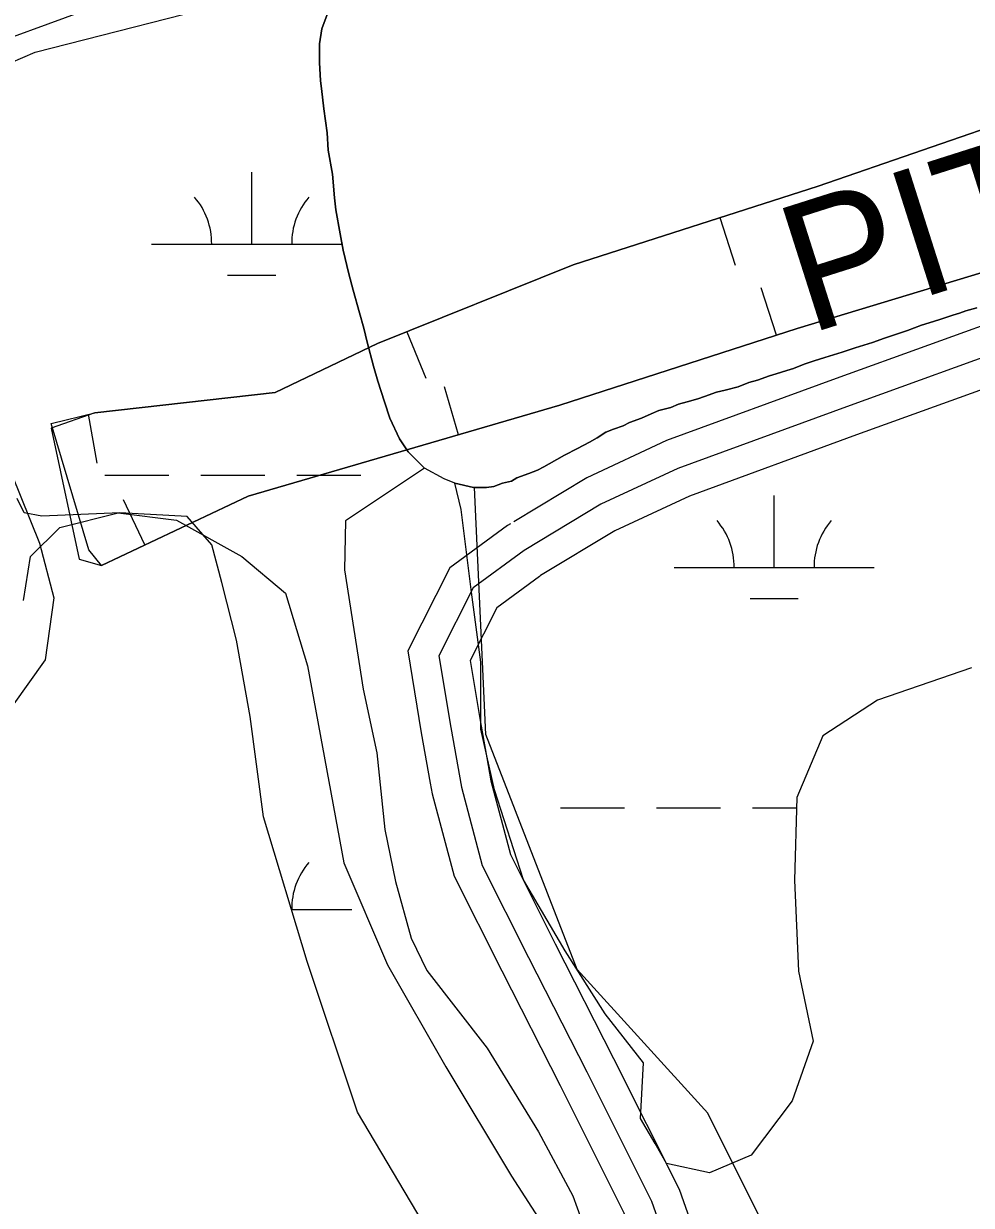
# Model space of a CAD drawing. Extents: x 3297772 to 3335630, y 634068 to 659439.
# Drawn here: x 3329113 to 3329587, y 649039 to 649630 of the extents above; entities that cross this region are included whole.
import ezdxf

# ---------------------------------------------------------------- set-up
doc = ezdxf.new("R2010")
doc.units = 0
for name, color, linetype in [('V-BORW-IDEN', 7, 'Continuous'), ('V-BORW-LINE', 7, 'Continuous'), ('V-LEVE-TOET', 7, 'Continuous'), ('V-ROAD-CNTR', 7, 'Continuous'), ('V-SITE-VEGE', 7, 'Continuous'), ('V-TOPO-SHOR', 7, 'Continuous'), ('V-WETL-SWMP', 7, 'Continuous')]:
    doc.layers.add(name, color=color, linetype=linetype)

msp = doc.modelspace()

# ---------------------------------------------------------------- linework, layer by layer
at = {"layer": 'V-BORW-LINE'}
for p, q in [((3329461.13, 649532.51), (3329468.78, 649508.71)), ((3329489.42, 649473.68), (3329481.75, 649497.48)), ((3329304.72, 649475.47), (3329314.06, 649452.28)), ((3329330.44, 649423.94), (3329323.41, 649447.93)), ((3329145.41, 649434.3), (3329149.74, 649409.68)), ((3329173.7, 649368.82), (3329163.04, 649391.44))]:
    msp.add_line(p, q, dxfattribs=at)
for points in [[(3329897.89, 649666.83), (3329861.31, 649628.56), (3329702.86, 649538.63), (3329499.71, 649477), (3329381.13, 649438.79), (3329225.38, 649393.16), (3329152.06, 649358.63), (3329145.59, 649366.38), (3329126.89, 649429.49), (3329148.6, 649434.86), (3329238.75, 649445.13), (3329290.01, 649469.55), (3329387.78, 649508.94), (3329510.26, 649548.3), (3329614.54, 649584.28), (3329725.33, 649616.28), (3329789.29, 649630.61)], [(3329789.29, 649630.61), (3329725.33, 649616.28), (3329614.54, 649584.28), (3329510.26, 649548.3), (3329387.78, 649508.94), (3329290.01, 649469.55), (3329238.75, 649445.13), (3329148.6, 649434.86), (3329126.89, 649427.15), (3329140.91, 649361.7), (3329152.06, 649358.63), (3329225.38, 649393.16), (3329381.13, 649438.79), (3329499.71, 649477), (3329702.86, 649538.63), (3329861.31, 649628.56), (3329897.89, 649666.83)]]:
    msp.add_lwpolyline(points, dxfattribs=at)
at = {"layer": 'V-LEVE-TOET'}
msp.add_lwpolyline([(3329170.26, 649645.92), (3329097.11, 649619.02), (3329073.39, 649611.65)], dxfattribs=at)
at = {"layer": 'V-ROAD-CNTR'}
for points in [[(3329765.65, 649508.15), (3329701.77, 649503.77), (3329611.52, 649485.38), (3329519.24, 649452.02), (3329434.43, 649420.99), (3329394.56, 649402.44), (3329358.15, 649380.44)], [(3329772.44, 649493.58), (3329703.79, 649488.88), (3329615.59, 649470.9), (3329524.37, 649437.93), (3329440.18, 649407.13), (3329401.63, 649389.18), (3329363.22, 649365.98), (3329337.86, 649347.46), (3329320.67, 649313.45), (3329326.63, 649277.5), (3329331.99, 649247.68), (3329342.34, 649208.62), (3329365.48, 649162.62), (3329394.64, 649105.36), (3329426.97, 649040.74), (3329447.75, 648981.75)], [(3329739.28, 649476.27), (3329705.81, 649473.98), (3329619.66, 649456.43), (3329529.5, 649423.83), (3329445.93, 649393.26), (3329408.69, 649375.92), (3329371.54, 649353.48), (3329370.98, 649353.08)], [(3329102.41, 649416.07), (3329121.02, 649369.7), (3329128.09, 649342.37), (3329123.91, 649311.36), (3329107.31, 649288.16)], [(3329356.44, 649379.41), (3329354.9, 649378.48), (3329326.1, 649357.44), (3329305.07, 649315.84), (3329311.85, 649274.94), (3329316.38, 649249.78)], [(3329370.98, 649353.08), (3329349.62, 649337.47), (3329336.27, 649311.07), (3329341.41, 649280.05), (3329344.6, 649262.34)], [(3329344.6, 649262.34), (3329346.65, 649250.93), (3329356.44, 649213.97), (3329378.87, 649169.39), (3329408.03, 649112.12), (3329440.81, 649046.62), (3329461.98, 648986.51), (3329477.1, 648938.87), (3329498.37, 648847.42), (3329511.07, 648804.35), (3329527.45, 648738.67), (3329528.07, 648704.2), (3329519.79, 648669.62), (3329507.19, 648620.8), (3329503.93, 648590.89), (3329506.15, 648571.86)], [(3329316.38, 649249.78), (3329317.34, 649244.43), (3329328.24, 649203.28), (3329352.1, 649155.84), (3329381.24, 649098.6), (3329413.14, 649034.87), (3329433.52, 648976.99), (3329448.15, 648930.92), (3329469.35, 648839.77), (3329482.11, 648796.48), (3329497.51, 648734.71), (3329498.01, 648707.47), (3329490.67, 648676.86), (3329477.6, 648626.21), (3329473.74, 648590.77), (3329474.24, 648586.51)]]:
    msp.add_lwpolyline(points, dxfattribs=at)
at = {"layer": 'V-SITE-VEGE'}
for p, q in [((3329584.15, 649485.84), (3329589.57, 649487.47)), ((3329565.71, 649479.88), (3329571.13, 649481.51)), ((3329571.13, 649481.51), (3329577.64, 649483.67)), ((3329577.64, 649483.67), (3329580.9, 649484.76)), ((3329580.9, 649484.76), (3329584.15, 649485.84)), ((3329549.98, 649474.46), (3329554.86, 649476.09)), ((3329554.86, 649476.09), (3329561.91, 649478.8)), ((3329561.91, 649478.8), (3329565.71, 649479.88)), ((3329528.83, 649467.42), (3329537.5, 649470.13)), ((3329537.5, 649470.13), (3329543.47, 649472.3)), ((3329543.47, 649472.3), (3329549.98, 649474.46)), ((3329513.64, 649462.55), (3329522.32, 649465.26)), ((3329522.32, 649465.26), (3329528.83, 649467.42)), ((3329497.91, 649457.13), (3329503.34, 649459.3)), ((3329503.34, 649459.3), (3329508.22, 649460.92)), ((3329508.22, 649460.92), (3329513.64, 649462.55)), ((3329480.01, 649451.17), (3329485.98, 649453.34)), ((3329485.98, 649453.34), (3329489.23, 649454.42)), ((3329489.23, 649454.42), (3329494.66, 649456.05)), ((3329494.66, 649456.05), (3329497.91, 649457.13)), ((3329459.4, 649445.21), (3329463.74, 649446.3)), ((3329463.74, 649446.3), (3329470.25, 649447.92)), ((3329470.25, 649447.92), (3329475.67, 649450.09)), ((3329475.67, 649450.09), (3329480.01, 649451.17)), ((3329440.42, 649439.25), (3329444.76, 649440.34)), ((3329444.76, 649440.34), (3329450.18, 649441.96)), ((3329450.18, 649441.96), (3329453.44, 649443.04)), ((3329453.44, 649443.04), (3329459.4, 649445.21)), ((3329421.98, 649432.21), (3329426.86, 649434.38)), ((3329426.86, 649434.38), (3329430.66, 649436)), ((3329430.66, 649436), (3329436.62, 649437.63)), ((3329436.62, 649437.63), (3329440.42, 649439.25)), ((3329407.88, 649426.79), (3329412.76, 649428.42)), ((3329412.76, 649428.42), (3329416.01, 649430.04)), ((3329416.01, 649430.04), (3329421.98, 649432.21)), ((3329395.94, 649420.29), (3329399.74, 649422.46)), ((3329399.74, 649422.46), (3329404.08, 649425.17)), ((3329404.08, 649425.17), (3329407.88, 649426.79)), ((3329383.47, 649413.79), (3329389.98, 649417.04)), ((3329389.98, 649417.04), (3329395.94, 649420.29)), ((3329375.87, 649409.45), (3329379.67, 649411.62)), ((3329379.67, 649411.62), (3329383.47, 649413.79)), ((3329365.57, 649404.57), (3329369.91, 649406.2)), ((3329369.91, 649406.2), (3329373.16, 649407.83)), ((3329373.16, 649407.83), (3329375.87, 649409.45)), ((3329348.21, 649398.07), (3329352.55, 649399.7)), ((3329352.55, 649399.7), (3329356.89, 649400.78)), ((3329356.89, 649400.78), (3329359.6, 649402.41)), ((3329359.6, 649402.41), (3329365.57, 649404.57)), ((3329344.13, 649274.07), (3329338.45, 649397.53)), ((3329338.45, 649397.53), (3329344.42, 649397.53)), ((3329344.42, 649397.53), (3329348.21, 649398.07)), ((3329389.81, 649156.55), (3329344.13, 649274.07)), ((3329455.07, 649084.73), (3329389.81, 649156.55)), ((3329481.17, 649032.5), (3329455.07, 649084.73))]:
    msp.add_line(p, q, dxfattribs=at)
msp.add_lwpolyline([(3329112.92, 649341.11), (3329116.56, 649362.98), (3329131.13, 649377.55), (3329160.27, 649384.84), (3329189.41, 649381.2), (3329222.2, 649362.98), (3329244.05, 649344.75), (3329254.98, 649308.31), (3329273.19, 649209.91), (3329295.05, 649158.89), (3329324.19, 649107.87), (3329356.97, 649053.21), (3329397.03, 648991.25)], dxfattribs=at)
at = {"layer": 'V-TOPO-SHOR'}
for points in [[(3329421.98, 649432.21), (3329416.01, 649430.04), (3329412.76, 649428.42), (3329407.88, 649426.79), (3329404.08, 649425.17), (3329399.74, 649422.46), (3329395.94, 649420.29), (3329389.98, 649417.04), (3329383.47, 649413.79), (3329379.67, 649411.62), (3329375.87, 649409.45), (3329373.16, 649407.83), (3329369.91, 649406.2), (3329365.57, 649404.57), (3329359.6, 649402.41), (3329356.89, 649400.78), (3329352.55, 649399.7), (3329348.21, 649398.07), (3329344.42, 649397.53), (3329337.91, 649397.53), (3329328.69, 649399.7), (3329323.27, 649401.88), (3329313.51, 649407.3), (3329305.38, 649415.44), (3329301.04, 649421.95), (3329296.16, 649432.26), (3329293.45, 649440.39), (3329290.2, 649450.7), (3329288.04, 649458.29), (3329284.79, 649470.22), (3329283.16, 649477.27), (3329281, 649484.87), (3329277.75, 649496.26), (3329275.58, 649504.39), (3329272.87, 649516.32), (3329271.25, 649524.46), (3329269.08, 649536.39), (3329268.54, 649542.35), (3329267.46, 649554.29), (3329265.3, 649566.22), (3329264.76, 649574.9), (3329263.14, 649586.83), (3329262.06, 649597.13), (3329261.52, 649600.93), (3329260.98, 649610.15), (3329260.98, 649614.48), (3329260.98, 649619.37), (3329262.07, 649626.96), (3329264.78, 649634.01)], [(3329589.57, 649487.47), (3329584.15, 649485.84), (3329580.9, 649484.76), (3329577.64, 649483.67), (3329571.13, 649481.51), (3329565.71, 649479.88), (3329561.91, 649478.8), (3329554.86, 649476.09), (3329549.98, 649474.46), (3329543.47, 649472.3), (3329537.5, 649470.13), (3329528.83, 649467.42), (3329522.32, 649465.26), (3329513.64, 649462.55), (3329508.22, 649460.92), (3329503.34, 649459.3), (3329497.91, 649457.13), (3329494.66, 649456.05), (3329489.23, 649454.42), (3329485.98, 649453.34), (3329480.01, 649451.17), (3329475.67, 649450.09), (3329470.25, 649447.92), (3329463.74, 649446.3), (3329459.4, 649445.21), (3329453.44, 649443.04), (3329450.18, 649441.96), (3329444.76, 649440.34), (3329440.42, 649439.25), (3329436.62, 649437.63), (3329430.66, 649436), (3329426.86, 649434.38), (3329421.98, 649432.21)]]:
    msp.add_lwpolyline(points, dxfattribs=at)
at = {"layer": 'V-WETL-SWMP'}
for p, q in [((3329118.89, 649615.18), (3329278.89, 649656.24)), ((3329264.78, 649634.01), (3329262.07, 649626.96)), ((3329262.07, 649626.96), (3329260.98, 649619.37)), ((3329260.98, 649619.37), (3329260.98, 649614.49)), ((3329106.49, 649609.88), (3329118.89, 649615.18)), ((3329260.98, 649614.49), (3329260.98, 649610.15)), ((3329260.98, 649610.15), (3329261.52, 649600.93)), ((3329261.52, 649600.93), (3329262.06, 649597.13)), ((3329262.06, 649597.13), (3329263.14, 649586.83)), ((3329263.14, 649586.83), (3329264.76, 649574.9)), ((3329264.76, 649574.9), (3329265.3, 649566.22)), ((3329265.3, 649566.22), (3329267.46, 649554.29)), ((3329227.07, 649519.23), (3329227.07, 649555.23)), ((3329267.46, 649554.29), (3329268.55, 649542.36)), ((3329268.55, 649542.36), (3329269.09, 649536.39)), ((3329269.09, 649536.39), (3329271.25, 649524.46)), ((3329271.25, 649524.46), (3329272.87, 649516.32)), ((3329177.07, 649519.23), (3329272.3, 649519.23)), ((3329272.87, 649516.32), (3329275.58, 649504.39)), ((3329215.07, 649503.79), (3329239.07, 649503.79)), ((3329275.58, 649504.39), (3329277.75, 649496.26)), ((3329277.75, 649496.26), (3329281, 649484.87)), ((3329281, 649484.87), (3329283.16, 649477.27)), ((3329283.16, 649477.27), (3329284.79, 649470.22)), ((3329284.79, 649470.22), (3329288.04, 649458.29)), ((3329288.04, 649458.29), (3329290.2, 649450.7)), ((3329290.2, 649450.7), (3329293.45, 649440.39)), ((3329293.45, 649440.39), (3329296.16, 649432.26)), ((3329296.16, 649432.26), (3329301.04, 649421.95)), ((3329301.04, 649421.95), (3329305.38, 649415.44)), ((3329305.38, 649415.44), (3329313.51, 649407.3)), ((3329313.51, 649407.3), (3329274.02, 649380.96)), ((3329153.67, 649403.79), (3329185.67, 649403.79)), ((3329201.67, 649403.79), (3329233.67, 649403.79)), ((3329249.67, 649403.79), (3329281.67, 649403.79)), ((3329488.25, 649357.51), (3329488.25, 649393.51)), ((3329113.31, 649384.94), (3329109.78, 649392.03)), ((3329122.16, 649383.16), (3329113.31, 649384.94)), ((3329161.13, 649384.89), (3329122.16, 649383.16)), ((3329194.78, 649383.08), (3329161.13, 649384.89)), ((3329207.16, 649368.89), (3329194.78, 649383.08)), ((3329274.02, 649380.96), (3329273.47, 649356.37)), ((3329212.21, 649350), (3329207.16, 649368.89)), ((3329438.25, 649357.51), (3329538.25, 649357.51)), ((3329273.47, 649356.37), (3329282.82, 649296.73)), ((3329219.5, 649321.23), (3329212.21, 649350)), ((3329476.25, 649342.08), (3329500.25, 649342.08)), ((3329226.26, 649283.03), (3329219.5, 649321.23)), ((3329282.82, 649296.73), (3329289.58, 649264.82)), ((3329233, 649232.81), (3329226.26, 649283.03)), ((3329289.58, 649264.82), (3329293.72, 649226.63)), ((3329381.41, 649237.44), (3329413.41, 649237.44)), ((3329429.41, 649237.44), (3329461.41, 649237.44)), ((3329477.41, 649237.44), (3329499.43, 649237.44)), ((3329254.89, 649160.6), (3329233, 649232.81)), ((3329293.72, 649226.63), (3329298.92, 649200.47)), ((3329298.92, 649200.47), (3329306.74, 649172.21)), ((3329247.02, 649186.55), (3329277.07, 649186.55)), ((3329306.74, 649172.21), (3329314.56, 649155.98)), ((3329279.9, 649085.24), (3329254.89, 649160.6)), ((3329314.56, 649155.98), (3329344.86, 649117.24)), ((3329344.86, 649117.24), (3329370.44, 649075.36)), ((3329336.29, 648990.5), (3329279.9, 649085.24)), ((3329370.44, 649075.36), (3329387.66, 649043.44)), ((3329387.66, 649043.44), (3329398.09, 649014.13))]:
    msp.add_line(p, q, dxfattribs=at)
msp.add_lwpolyline([(3329586.99, 649307.34), (3329539.89, 649291.18), (3329512.67, 649273.43), (3329499.56, 649242.58), (3329498.46, 649201.26), (3329500.5, 649155.75), (3329507.78, 649120.69), (3329497.29, 649090.89), (3329476.86, 649063.71), (3329455.92, 649054.84), (3329434.48, 649059.58), (3329428.74, 649069.52), (3329421.43, 649082.08), (3329423.03, 649109.81), (3329403.71, 649134.41), (3329383.87, 649165.82), (3329362.98, 649201.42), (3329348.39, 649246.42), (3329341.62, 649276.76), (3329341.66, 649310.24), (3329337, 649345.29), (3329331.81, 649386.62), (3329328.69, 649399.7), (3329337.91, 649397.53), (3329344.42, 649397.53), (3329348.21, 649398.07), (3329352.55, 649399.7), (3329356.89, 649400.78), (3329359.6, 649402.41), (3329365.57, 649404.57), (3329369.91, 649406.2), (3329373.16, 649407.82), (3329375.87, 649409.45), (3329379.67, 649411.62), (3329383.47, 649413.79), (3329389.98, 649417.04), (3329395.94, 649420.29), (3329399.74, 649422.46), (3329404.08, 649425.17), (3329407.88, 649426.79), (3329412.76, 649428.42), (3329416.01, 649430.04), (3329421.98, 649432.21), (3329426.86, 649434.38), (3329430.66, 649436), (3329436.62, 649437.63), (3329440.42, 649439.25), (3329444.76, 649440.34), (3329450.18, 649441.96), (3329453.44, 649443.05), (3329459.4, 649445.21), (3329463.74, 649446.3), (3329470.25, 649447.92), (3329475.67, 649450.09), (3329480.01, 649451.17), (3329485.98, 649453.34), (3329489.23, 649454.42), (3329494.66, 649456.05), (3329497.91, 649457.13), (3329503.33, 649459.3), (3329508.22, 649460.92), (3329513.64, 649462.55), (3329522.32, 649465.25), (3329528.83, 649467.42), (3329537.5, 649470.13), (3329543.47, 649472.3), (3329549.98, 649474.46), (3329554.86, 649476.09), (3329561.91, 649478.8), (3329565.71, 649479.88), (3329571.13, 649481.51), (3329577.64, 649483.67), (3329580.9, 649484.76), (3329584.15, 649485.84), (3329589.57, 649487.46)], dxfattribs=at)
for centre, start, end in [((3329171.83, 649519.7), 359.22818, 40.77184), ((3329282.32, 649519.7), 139.22818, 180.77184), ((3329433.01, 649357.98), 359.22819, 40.77185), ((3329543.49, 649357.98), 139.22817, 180.77183), ((3329282.32, 649187.03), 139.22818, 180.77184)]:
    msp.add_arc(centre, 35.25, start, end, dxfattribs=at)

# ---------------------------------------------------------------- texts
at = {"layer": 'V-BORW-IDEN'}
msp.add_text('PIT', height=64, rotation=17.65006, dxfattribs=at).set_placement((3329505.34, 649474.12))

doc.saveas('drawing.dxf')
